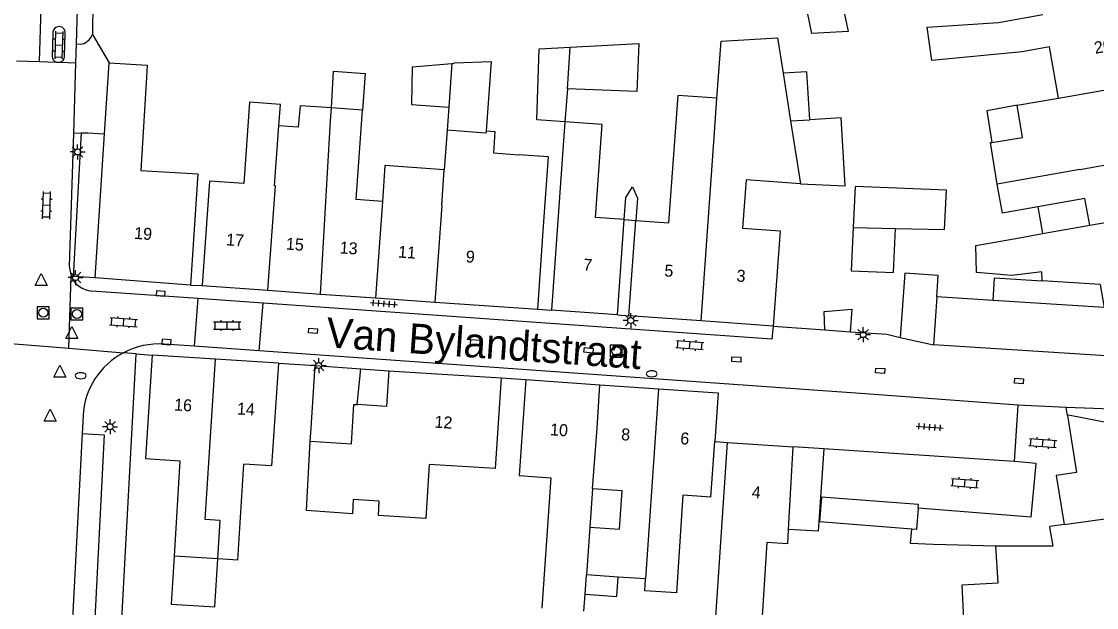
# Model space of a CAD drawing. Extents: x 132998 to 136004, y 396998 to 398512.
# Drawn here: x 133159.2 to 133249, y 397985 to 398034 of the extents above; entities that cross this region are included whole.
import ezdxf

# ---------------------------------------------------------------- set-up
doc = ezdxf.new("R2010")
doc.units = 0
for name, color, linetype in [('gg-afsc-erfafscheiding', 7, 'Continuous'), ('gg-afsc-haag', 7, 'Continuous'), ('gg-afsc-hekwerk', 7, 'Continuous'), ('gg-afsc-muur', 7, 'Continuous'), ('gg-anno-huisnummerreeks BGT', 7, 'Continuous'), ('gg-anno-openbare ruimte label', 7, 'Continuous'), ('gg-bbg-bijgebouw', 7, 'Continuous'), ('gg-bbg-gedigitaliseerde bebouwing', 7, 'Continuous'), ('gg-bbg-gedigitaliseerde bebouwing onder overbouw', 7, 'Continuous'), ('gg-bbg-gedigitaliseerde bijgebouw', 7, 'Continuous'), ('gg-bbg-gedigitaliseerde overbouw', 7, 'Continuous'), ('gg-bbg-hoofdgebouw', 7, 'Continuous'), ('gg-bbg-luifel en loopbrug', 7, 'Continuous'), ('gg-bbg-overig bouwwerk', 7, 'Continuous'), ('gg-bbg-pand overbouw', 7, 'Continuous'), ('gg-bbg-tussenscheiding', 7, 'Continuous'), ('gg-knt-verharding', 7, 'Continuous'), ('gg-knt-verharding nz', 7, 'Continuous'), ('gt-grn-groengrens', 7, 'Continuous'), ('gt-grn-weggrens', 7, 'Continuous'), ('gt-symb-brandkraan', 7, 'Continuous'), ('gt-symb-klinker verharding', 7, 'Continuous'), ('gt-symb-kolk', 7, 'Continuous'), ('gt-symb-kolk center center', 7, 'Continuous'), ('gt-symb-lichtmast', 7, 'Continuous'), ('gt-symb-rioolschacht', 7, 'Continuous'), ('gt-symb-tegel verharding', 7, 'Continuous'), ('gt-symb-waterafsluiter', 7, 'Continuous')]:
    doc.layers.add(name, color=color, linetype=linetype)

# ---------------------------------------------------------------- blocks, each defined once
blk = doc.blocks.new('gt0-KL1')
at = {"layer": 'gt-symb-klinker verharding'}
for p, q in [((-1.15, 0.3), (1.15, 0.3)), ((-1, -0.3), (-1, 0.3)), ((-0.5, 0.3), (-0.5, 0.45)), ((0, -0.3), (0, 0.3)), ((0.5, 0.3), (0.5, 0.45)), ((1, -0.3), (1, 0.3)), ((-1.15, -0.3), (1.15, -0.3)), ((-0.5, -0.45), (-0.5, -0.3)), ((0.5, -0.45), (0.5, -0.3))]:
    blk.add_line(p, q, dxfattribs=at)
blk = doc.blocks.new('gt0-TEG1')
at = {"layer": 'gt-symb-tegel verharding'}
for p, q in [((-1.125, 0), (1.125, 0)), ((-0.9, -0.25), (-0.9, 0.25)), ((-0.45, -0.25), (-0.45, 0.25)), ((0, -0.25), (0, 0.25)), ((0.45, -0.25), (0.45, 0.25)), ((0.9, -0.25), (0.9, 0.25))]:
    blk.add_line(p, q, dxfattribs=at)
blk = doc.blocks.new('gt0-KOLKCC')
at = {"layer": 'gt-symb-kolk center center'}
blk.add_lwpolyline([(-0.375, 0.2), (0.375, 0.2), (0.375, -0.2), (-0.375, -0.2)], close=True, dxfattribs=at)
blk = doc.blocks.new('gt0-RS')
at = {"layer": 'gt-symb-rioolschacht'}
blk.add_lwpolyline([(-0.5, -0.5), (0.5, -0.5), (0.5, 0.5), (-0.5, 0.5)], close=True, dxfattribs=at)
blk.add_circle((0, 0), 0.375, dxfattribs=at)
blk = doc.blocks.new('gt0-LMAST')
at = {"layer": 'gt-symb-lichtmast'}
for p, q in [((-0.182, 0.173), (-0.447, 0.438)), ((-0.005, 0.246), (-0.005, 0.621)), ((0.172, 0.173), (0.437, 0.438)), ((-0.255, -0.004), (-0.63, -0.004)), ((-0.182, -0.181), (-0.447, -0.446)), ((-0.005, -0.254), (-0.005, -0.629)), ((0.437, -0.446), (0.172, -0.181)), ((0.245, -0.004), (0.62, -0.004))]:
    blk.add_line(p, q, dxfattribs=at)
blk.add_circle((-0.005, -0.004), 0.25, dxfattribs=at)
blk = doc.blocks.new('gt0-BR')
at = {"layer": 'gt-symb-brandkraan'}
for centre, radius, start, end in [((-0.244, 0), 0.206, 107.56694, 252.43307), ((0.599, -2.664), 3, 106.89205, 107.56694), ((0, -0.691), 0.938, 73.10799, 106.89205), ((-0.599, -2.664), 3, 72.43309, 73.10799), ((0.244, 0), 0.206, 287.56695, 72.43309), ((0.599, 2.664), 3, 252.43307, 253.10797), ((0, 0.691), 0.938, 253.10797, 286.89206), ((-0.599, 2.664), 3, 286.89206, 287.56695)]:
    blk.add_arc(centre, radius, start, end, dxfattribs=at)
blk = doc.blocks.new('gt0-KOLK')
at = {"layer": 'gt-symb-kolk'}
blk.add_lwpolyline([(0, 0), (0.375, 0), (0.375, 0.4), (-0.375, 0.4), (-0.375, 0), (0, 0)], dxfattribs=at)
blk = doc.blocks.new('gt0-WAFSL')
at = {"layer": 'gt-symb-waterafsluiter'}
for p, q in [((-0.5, -0.333), (0, 0.667)), ((0, 0.667), (0.5, -0.333)), ((0.5, -0.333), (-0.5, -0.333))]:
    blk.add_line(p, q, dxfattribs=at)

msp = doc.modelspace()

# ---------------------------------------------------------------- linework, layer by layer
at = {"layer": 'gg-afsc-erfafscheiding'}
for p, q in [((133226.258, 398009.758), (133228.57, 398009.973)), ((133226.304, 398008.234), (133226.258, 398009.758)), ((133222, 398008.54), (133226.304, 398008.234)), ((133167.22, 397977.91), (133168.77, 398006.23)), ((133168.77, 398006.23), (133170.09, 398006.121)), ((133226.045, 397994.252), (133225.965, 397994.257))]:
    msp.add_line(p, q, dxfattribs=at)
for points in [[(133209.551, 398017.453), (133209.684, 398019.302), (133210.25, 398020.193), (133210.649, 398019.233), (133210.516, 398017.384)], [(133240.621, 397990.16), (133235.359, 397990.291), (133233.485, 397990.379), (133233.578, 397991.575)]]:
    msp.add_lwpolyline(points, dxfattribs=at)
at = {"layer": 'gg-afsc-haag'}
msp.add_line((133165.146, 398035.75), (133165.114, 398032.917), dxfattribs=at)
at = {"layer": 'gg-afsc-hekwerk'}
for p, q in [((133165.114, 398032.917), (133166.5, 398030.561)), ((133164.73, 398024.695), (133166.112, 398024.605))]:
    msp.add_line(p, q, dxfattribs=at)
at = {"layer": 'gg-afsc-muur'}
msp.add_line((133228.57, 398009.973), (133228.433, 398008.078), dxfattribs=at)
msp.add_lwpolyline([(133228.433, 398008.078), (133231.496, 398007.858), (133232.615, 398007.604)], dxfattribs=at)
at = {"layer": 'gg-bbg-bijgebouw'}
for p, q in [((133191.823, 398030.219), (133195.148, 398030.494)), ((133183.715, 398005.242), (133187.525, 398004.975))]:
    msp.add_line(p, q, dxfattribs=at)
msp.add_lwpolyline([(133195.148, 398030.494), (133195.343, 398030.51), (133195.342, 398030.552), (133198.431, 398030.65), (133198.011, 398024.859)], dxfattribs=at)
at = {"layer": 'gg-bbg-gedigitaliseerde bebouwing'}
for p, q in [((133217.304, 398027.59), (133214.057, 398027.823)), ((133242.406, 398027), (133245.845, 398027.609)), ((133187.688, 398026.591), (133185.082, 398026.777)), ((133194.751, 398024.914), (133194.516, 398021.608)), ((133189.552, 398021.96), (133189.339, 398018.968)), ((133194.516, 398021.608), (133189.552, 398021.96)), ((133173.921, 398021.269), (133173.29, 398011.97)), ((133224.271, 398020.436), (133219.732, 398020.762)), ((133202.342, 398009.947), (133202.817, 398016.908)), ((133244.517, 398016.277), (133248.452, 398016.973)), ((133242.575, 398015.933), (133244.517, 398016.277)), ((133249.325, 398012.03), (133244.483, 398012.324)), ((133235.667, 398010.983), (133235.41, 398006.97)), ((133240.388, 398010.681), (133235.667, 398010.983)), ((133182.99, 397993.116), (133183.305, 397998.93)), ((133216.796, 397994.256), (133217.112, 397998.89)), ((133217.125, 397982.866), (133218.18, 397998.82)), ((133177.267, 397988.979), (133177.768, 397997.011)), ((133206.887, 397994.936), (133206.675, 397991.743)), ((133221.472, 397990.454), (133220.958, 397982.614)), ((133223.217, 397990.355), (133221.472, 397990.454)), ((133175.582, 397989.084), (133171.927, 397989.313)), ((133177.267, 397988.979), (133175.582, 397989.084)), ((133206.287, 397986.133), (133206.399, 397987.751)), ((133209.036, 397987.57), (133206.399, 397987.751)), ((133211.334, 397987.413), (133209.036, 397987.57)), ((133206.189, 397984.713), (133206.287, 397986.133))]:
    msp.add_line(p, q, dxfattribs=at)
for points in [[(133245.845, 398027.609), (133245.089, 398031.878), (133242.822, 398031.477), (133235.271, 398030.749), (133234.866, 398033.531), (133240.829, 398033.923), (133244.545, 398034.58)], [(133217.304, 398027.59), (133217.642, 398032.368), (133222.364, 398032.654), (133222.832, 398029.675)], [(133169.63, 398029.35), (133169.162, 398021.554), (133173.921, 398021.269)], [(133180.689, 398025.283), (133180.817, 398027.079), (133178.244, 398027.262), (133177.76, 398020.452), (133174.882, 398020.656), (133174.27, 398011.93)], [(133210.516, 398017.384), (133213.292, 398017.184), (133214.057, 398027.823)], [(133185.082, 398026.777), (133182.476, 398026.963), (133182.314, 398025.168), (133180.689, 398025.283)], [(133189.339, 398018.968), (133187.155, 398019.124), (133187.688, 398026.591)], [(133240.284, 398023.903), (133242.835, 398024.311), (133242.406, 398027)], [(133209.551, 398017.453), (133207.157, 398017.625), (133207.717, 398025.409), (133204.597, 398025.632), (133203.46, 398009.871)], [(133240.724, 398020.413), (133240.17, 398023.885), (133240.284, 398023.903)], [(133202.817, 398016.908), (133203.228, 398022.689), (133200.717, 398022.867)], [(133219.732, 398020.762), (133219.444, 398016.742), (133222.576, 398016.517), (133222, 398008.54)], [(133244.121, 398018.514), (133241.153, 398017.989), (133240.724, 398020.413)], [(133248.452, 398016.973), (133248.056, 398019.211), (133244.121, 398018.514)], [(133244.483, 398012.324), (133244.463, 398013.077), (133241.943, 398012.774), (133239.004, 398013.018), (133238.938, 398015.289), (133242.575, 398015.933)], [(133249.325, 398012.03), (133249.668, 398010.088), (133240.388, 398010.681)], [(133180.67, 398005.45), (133180.085, 397996.864), (133177.768, 397997.011)], [(133201.32, 398004.07), (133200.758, 397996.05), (133203.423, 397995.866), (133202.669, 397984.957)], [(133206.675, 397991.743), (133209.169, 397991.571), (133209.39, 397994.763), (133206.887, 397994.936)], [(133216.796, 397994.256), (133214.46, 397994.409), (133213.926, 397986.248), (133211.268, 397986.422), (133211.334, 397987.413)]]:
    msp.add_lwpolyline(points, dxfattribs=at)
at = {"layer": 'gg-bbg-gedigitaliseerde bebouwing onder overbouw'}
for p, q in [((133208.978, 398009.475), (133209.551, 398017.453)), ((133209.943, 398009.406), (133210.516, 398017.384))]:
    msp.add_line(p, q, dxfattribs=at)
at = {"layer": 'gg-bbg-gedigitaliseerde bijgebouw'}
for p, q in [((133204.8, 398028.388), (133205.046, 398031.854)), ((133194.889, 398026.857), (133194.751, 398024.914)), ((133183.374, 398000), (133183.715, 398005.242)), ((133183.305, 397998.93), (133183.374, 398000))]:
    msp.add_line(p, q, dxfattribs=at)
for points in [[(133225.244, 398032.99), (133224.506, 398036.551), (133227.444, 398037.16), (133228.273, 398033.159), (133225.244, 398032.99)], [(133205.046, 398031.854), (133210.782, 398032.176), (133210.613, 398028.145), (133204.8, 398028.388)], [(133191.823, 398030.219), (133191.767, 398027.079), (133194.889, 398026.857)], [(133225.053, 398025.797), (133224.821, 398029.79), (133222.832, 398029.675)], [(133224.271, 398020.436), (133228.014, 398020.261), (133227.683, 398025.95), (133225.053, 398025.797)], [(133232.224, 398016.696), (133236.328, 398016.606), (133236.483, 398019.915), (133228.859, 398020.221), (133228.698, 398016.773)], [(133228.698, 398016.773), (133228.53, 398013.177), (133232.052, 398013.012), (133232.224, 398016.696)]]:
    msp.add_lwpolyline(points, dxfattribs=at)
at = {"layer": 'gg-bbg-gedigitaliseerde overbouw'}
msp.add_line((133209.551, 398017.453), (133210.516, 398017.384), dxfattribs=at)
at = {"layer": 'gg-bbg-hoofdgebouw'}
for p, q in [((133166.112, 398024.605), (133166.5, 398030.561)), ((133165.33, 398012.58), (133166.112, 398024.605)), ((133173.29, 398011.97), (133165.33, 398012.58)), ((133174.27, 398011.93), (133179.78, 398011.539)), ((133179.78, 398011.539), (133184.18, 398011.227)), ((133184.18, 398011.227), (133188.764, 398010.901)), ((133188.764, 398010.901), (133193.731, 398010.549)), ((133193.731, 398010.549), (133199.07, 398010.17)), ((133199.07, 398010.17), (133202.342, 398009.947)), ((133208.978, 398009.475), (133203.46, 398009.871)), ((133215.974, 398008.973), (133209.943, 398009.406)), ((133222, 398008.54), (133215.974, 398008.973)), ((133175.38, 398005.785), (133170.09, 398006.121)), ((133180.67, 398005.45), (133175.38, 398005.785)), ((133187.244, 398001.982), (133187.525, 398004.975)), ((133189.88, 398004.81), (133199.26, 398004.21)), ((133201.32, 398004.07), (133207.503, 398003.647)), ((133207.503, 398003.647), (133212.423, 398003.31)), ((133218.18, 397998.82), (133223.68, 397998.46)), ((133223.284, 397991.535), (133223.68, 397998.46)), ((133223.217, 397990.355), (133223.284, 397991.535))]:
    msp.add_line(p, q, dxfattribs=at)
for points in [[(133166.5, 398030.561), (133169.69, 398030.35), (133169.63, 398029.35)], [(133198.011, 398024.859), (133198.741, 398024.802), (133198.636, 398023.024), (133200.717, 398022.867)], [(133254.307, 398005.793), (133254.181, 398005.77), (133235.41, 398006.97)], [(133170.09, 398006.121), (133169.55, 397997.47), (133172.425, 397997.291), (133171.927, 397989.313)], [(133189.88, 398004.81), (133189.689, 398001.826), (133187.244, 398001.982)], [(133199.26, 398004.21), (133198.755, 397996.633), (133193.237, 397996.982), (133192.966, 397992.456), (133189.005, 397992.709), (133189.082, 397993.907), (133186.906, 397994.046), (133186.829, 397992.85), (133182.99, 397993.116)], [(133212.423, 398003.31), (133217.39, 398002.97), (133217.112, 397998.89)], [(133246.587, 398001.061), (133247.355, 397996.3), (133245.662, 397996.045), (133246.309, 397991.958)], [(133255.281, 398000.542), (133251.821, 398000.101), (133246.681, 398001.094), (133246.587, 398001.061)], [(133246.309, 397991.958), (133245.12, 397991.78), (133245.097, 397991.745), (133245.376, 397990.151), (133240.621, 397990.16)], [(133238.066, 397981.119), (133237.797, 397986.925), (133240.792, 397987.092), (133240.621, 397990.16)]]:
    msp.add_lwpolyline(points, dxfattribs=at)
at = {"layer": 'gg-bbg-luifel en loopbrug'}
for p, q in [((133204.8, 398028.388), (133204.597, 398025.632)), ((133244.121, 398018.514), (133244.517, 398016.277)), ((133232.615, 398007.604), (133235.41, 398006.97)), ((133226.233, 397998.29), (133223.68, 397998.46)), ((133226.233, 397998.29), (133225.965, 397994.257)), ((133225.965, 397994.257), (133225.827, 397992.182))]:
    msp.add_line(p, q, dxfattribs=at)
for points in [[(133204.597, 398025.632), (133202.253, 398025.8), (133202.443, 398031.708), (133205.046, 398031.854)], [(133185.082, 398026.777), (133185.257, 398029.846), (133187.907, 398029.657), (133187.688, 398026.591)], [(133242.406, 398027), (133239.862, 398026.549), (133240.284, 398023.903)], [(133235.667, 398010.983), (133235.781, 398012.767), (133232.996, 398012.965), (133232.615, 398007.604)], [(133240.388, 398010.681), (133240.503, 398012.566), (133244.483, 398012.324)], [(133225.827, 397992.182), (133225.774, 397991.393), (133223.284, 397991.535)], [(133171.927, 397989.313), (133171.677, 397985.312), (133175.332, 397985.083), (133175.582, 397989.084)], [(133206.287, 397986.133), (133208.925, 397985.953), (133209.036, 397987.57)]]:
    msp.add_lwpolyline(points, dxfattribs=at)
at = {"layer": 'gg-bbg-overig bouwwerk'}
for p in [(133226.045, 397994.252), (133233.578, 397991.575)]:
    msp.add_line(p, (133225.883, 397992.178), dxfattribs=at)
for points in [[(133234.131, 397993.312), (133234.155, 397993.617), (133226.045, 397994.252)], [(133234.131, 397993.312), (133233.992, 397991.543), (133233.578, 397991.575)]]:
    msp.add_lwpolyline(points, dxfattribs=at)
at = {"layer": 'gg-bbg-pand overbouw'}
msp.add_line((133208.978, 398009.475), (133209.943, 398009.406), dxfattribs=at)
at = {"layer": 'gg-bbg-tussenscheiding'}
for p, q in [((133195.148, 398030.494), (133194.889, 398026.857)), ((133222.832, 398029.675), (133223.456, 398025.704)), ((133245.845, 398027.609), (133254.544, 398029.15)), ((133217.102, 398024.735), (133217.304, 398027.59)), ((133223.456, 398025.704), (133225.053, 398025.797)), ((133223.456, 398025.704), (133224.271, 398020.436)), ((133215.974, 398008.973), (133217.102, 398024.735)), ((133247.63, 398021.636), (133255.622, 398023.051)), ((133194.304, 398018.616), (133194.516, 398021.608)), ((133247.63, 398021.636), (133240.724, 398020.413)), ((133189.339, 398018.968), (133188.764, 398010.901)), ((133194.304, 398018.616), (133193.731, 398010.549)), ((133248.452, 398016.973), (133256.447, 398018.388)), ((133228.698, 398016.773), (133232.224, 398016.696)), ((133212.423, 398003.31), (133212.196, 398000)), ((133212.196, 398000), (133211.334, 397987.413)), ((133183.305, 397998.93), (133186.752, 397998.709)), ((133206.675, 397991.743), (133206.399, 397987.751))]:
    msp.add_line(p, q, dxfattribs=at)
for points in [[(133184.18, 398011.227), (133185.006, 398025.714), (133185.082, 398026.777)], [(133179.78, 398011.539), (133180.399, 398020.264), (133180.332, 398020.269), (133180.689, 398025.283)], [(133198.011, 398024.859), (133197.999, 398024.683), (133194.751, 398024.914)], [(133175.582, 397989.084), (133175.782, 397992.286), (133174.528, 397992.364), (133175.38, 398005.785)], [(133206.887, 397994.936), (133207.286, 398000), (133207.503, 398003.647)], [(133186.752, 397998.709), (133186.962, 398002), (133187.244, 398001.982)], [(133246.309, 397991.958), (133253.123, 397992.909), (133253.266, 397992.042), (133260.768, 397992.966)]]:
    msp.add_lwpolyline(points, dxfattribs=at)
at = {"layer": 'gg-knt-verharding'}
for p, q in [((133160.896, 398038.851), (133160.66, 398030.65)), ((133163.932, 398038.401), (133163.741, 398032.129)), ((133161.81, 398033), (133161.74, 398031.12)), ((133162.77, 398031.079), (133162.83, 398032.99)), ((133163.741, 398032.129), (133163.693, 398030.553)), ((133158.75, 398030.729), (133160.66, 398030.65)), ((133160.66, 398030.65), (133162.102, 398030.604)), ((133162.102, 398030.604), (133162.376, 398030.595)), ((133162.376, 398030.595), (133163.693, 398030.553)), ((133163.693, 398030.553), (133163.514, 398024.681)), ((133163.514, 398024.681), (133164.168, 398024.688)), ((133164.168, 398024.688), (133164.73, 398024.695)), ((133163.498, 398012.699), (133163.329, 398012.71)), ((133165.33, 398012.58), (133163.498, 398012.699)), ((133173.29, 398011.97), (133174.27, 398011.93)), ((133173.925, 398010.843), (133165.05, 398011.473)), ((133173.925, 398010.843), (133173.617, 398006.856)), ((133179.364, 398010.457), (133173.925, 398010.843)), ((133179.03, 398006.471), (133179.364, 398010.457)), ((133202.342, 398009.947), (133203.46, 398009.871)), ((133173.617, 398006.856), (133171.107, 398007.034)), ((133179.03, 398006.471), (133173.617, 398006.856)), ((133229.69, 398002.868), (133179.03, 398006.471)), ((133180.67, 398005.45), (133183.715, 398005.242)), ((133187.525, 398004.975), (133189.88, 398004.81)), ((133199.26, 398004.21), (133201.32, 398004.07)), ((133242.458, 398001.933), (133229.69, 398002.868)), ((133246.48, 398001.73), (133242.458, 398001.933)), ((133164.326, 398001.035), (133164.249, 397999.552)), ((133246.587, 398001.061), (133246.48, 398001.73)), ((133254.368, 398001.438), (133246.48, 398001.73)), ((133217.112, 397998.89), (133218.18, 397998.82))]:
    msp.add_line(p, q, dxfattribs=at)
for points in [[(133163.741, 398032.129), (133164.079, 398032.115), (133164.409, 398032.172)], [(133163.514, 398024.681), (133163.174, 398013.548), (133163.329, 398012.71)], [(133222, 398008.54), (133221.89, 398007.44), (133179.364, 398010.457)], [(133164.249, 397999.552), (133166.087, 397999.458), (133165.157, 397981.331), (133163.31, 397981.426)]]:
    msp.add_lwpolyline(points, dxfattribs=at)
for centre, radius, start, end in [((133162.321, 398033.074), 0.516, 350.64073, 188.23586), ((133163.712, 398033.538), 1.533, 297.03736, 336.12298), ((133162.255, 398031.096), 0.515, 177.33478, 252.76841), ((133162.257, 398031.094), 0.513, 283.41065, 358.29476), ((133165.194, 398013.489), 2.021, 202.6642, 265.92104), ((133170.66, 398000.703), 6.346, 85.96546, 117.76603), ((133170.661, 398000.707), 6.344, 117.7869, 177.03248)]:
    msp.add_arc(centre, radius, start, end, dxfattribs=at)
at = {"layer": 'gg-knt-verharding nz'}
for p, q in [((133242.458, 398001.933), (133242.149, 397997.222)), ((133164.249, 397999.552), (133163.31, 397981.426)), ((133242.149, 397997.222), (133226.233, 397998.29)), ((133243.576, 397992.574), (133234.131, 397993.312))]:
    msp.add_line(p, q, dxfattribs=at)
msp.add_lwpolyline([(133243.576, 397992.574), (133243.969, 397997.063), (133242.149, 397997.222)], dxfattribs=at)
at = {"layer": 'gt-grn-groengrens'}
msp.add_line((133164.168, 398024.688), (133163.498, 398012.699), dxfattribs=at)
at = {"layer": 'gt-grn-weggrens'}
for p, q in [((133163.145, 398006.694), (133163.329, 398012.71)), ((133226.304, 398008.234), (133228.433, 398008.078)), ((133157.934, 398007.123), (133163.145, 398006.694)), ((133163.145, 398006.694), (133167.704, 398006.319)), ((133168.77, 398006.23), (133167.704, 398006.319))]:
    msp.add_line(p, q, dxfattribs=at)

# ---------------------------------------------------------------- block references
at = {"layer": 'gt-symb-brandkraan'}
for p in [(133164.127, 398004.393), (133211.848, 398004.555)]:
    msp.add_blockref('gt0-BR', p, dxfattribs=at)
at = {"layer": 'gt-symb-klinker verharding'}
for p, rotation in [((133162.29, 398032.039), -91.77560052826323), ((133161.269, 398018.648), 88.22439947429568), ((133167.714, 398008.874), -4.187704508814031), ((133215.035, 398006.958), -4.187704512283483), ((133244.533, 397998.774), -4.359151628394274), ((133238.016, 397995.42), -4.359151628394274)]:
    msp.add_blockref('gt0-KL1', p, dxfattribs=dict(at, rotation=rotation))
msp.add_blockref('gt0-KL1', (133176.363, 398008.6), dxfattribs=at)
at = {"layer": 'gt-symb-kolk'}
for p, rotation in [((133170.795, 398011.065), -3.9550376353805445), ((133171.283, 398007.019), -4.2448620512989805)]:
    msp.add_blockref('gt0-KOLK', p, dxfattribs=dict(at, rotation=rotation))
at = {"layer": 'gt-symb-kolk center center'}
for p, rotation in [((133183.54, 398008.154), 176.15925292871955), ((133197.095, 398007.191), 176.04496236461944), ((133206.574, 398006.517), 173.74206608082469), ((133218.92, 398005.759), 176.96313104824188), ((133230.937, 398004.815), 176.33074590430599), ((133242.547, 398003.953), -3.9550376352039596)]:
    msp.add_blockref('gt0-KOLKCC', p, dxfattribs=dict(at, rotation=rotation))
at = {"layer": 'gt-symb-lichtmast', "rotation": 90}
msp.add_blockref('gt0-LMAST', (133163.863, 398023.106), dxfattribs=at)
at = {"layer": 'gt-symb-lichtmast'}
for p in [(133163.701, 398012.604), (133210.1, 398009.01), (133229.523, 398007.833), (133184.022, 398005.248), (133166.589, 398000.135)]:
    msp.add_blockref('gt0-LMAST', p, dxfattribs=at)
at = {"layer": 'gt-symb-rioolschacht'}
for p in [(133160.997, 398009.665), (133163.815, 398009.555), (133208.884, 398006.45)]:
    msp.add_blockref('gt0-RS', p, dxfattribs=at)
at = {"layer": 'gt-symb-tegel verharding'}
for p, rotation in [((133189.476, 398010.419), -4.877880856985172), ((133235.082, 398000.107), -4.359151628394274)]:
    msp.add_blockref('gt0-TEG1', p, dxfattribs=dict(at, rotation=rotation))
at = {"layer": 'gt-symb-waterafsluiter'}
for p in [(133160.833, 398012.264), (133163.378, 398007.85), (133162.392, 398004.607), (133161.574, 398000.94)]:
    msp.add_blockref('gt0-WAFSL', p, dxfattribs=at)

# ---------------------------------------------------------------- texts
at = {"layer": 'gg-anno-huisnummerreeks BGT'}
for s, rotation, p in [('201', 9.9, (133248.919, 398031.3)), ('19', 355.6, (133168.567, 398015.842)), ('17', 355.9, (133176.257, 398015.298)), ('15', 355.9, (133181.252, 398014.944)), ('13', 355.9, (133185.744, 398014.625)), ('11', 355.9, (133190.626, 398014.279)), ('9', 355.9, (133196.283, 398013.877)), ('7', 355.9, (133206.1, 398013.19)), ('5', 355.9, (133212.881, 398012.704)), ('3', 355.9, (133218.91, 398012.271)), ('16', 356.4, (133171.911, 398001.496)), ('14', 356.4, (133177.165, 398001.163)), ('12', 356.3, (133193.675, 398000.058)), ('10', 356.1, (133203.33, 397999.422)), ('8', 356.1, (133209.268, 397999.015)), ('6', 356.1, (133214.212, 397998.676)), ('4', 356.3, (133220.19, 397994.178))]:
    msp.add_text(s, height=1, rotation=rotation, dxfattribs=at).set_placement(p)
at = {"layer": 'gg-anno-openbare ruimte label'}
msp.add_text('Van Bylandtstraat', height=2.5, rotation=356, dxfattribs=at).set_placement((133184.576, 398006.781))

doc.saveas('drawing.dxf')
